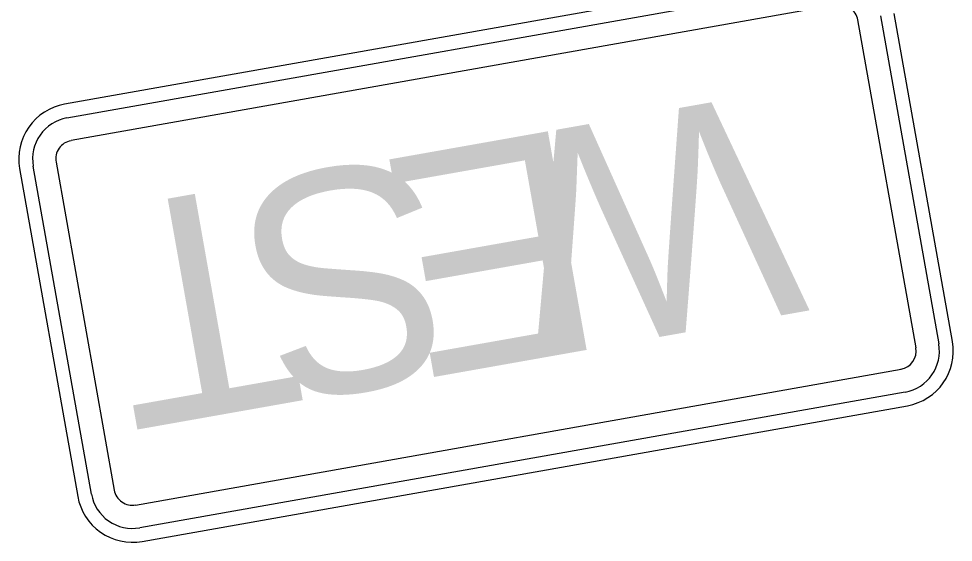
# Model space of a CAD drawing. Extents: x 1581789 to 1622364, y 1043167 to 1103486.
# Drawn here: x 1611819.7 to 1611836.54, y 1090916.98 to 1090926.42 of the extents above; entities that cross this region are included whole.
import ezdxf

# ---------------------------------------------------------------- set-up
doc = ezdxf.new("R2010")
doc.units = 0
doc.layers.add('RD_PD_ALT1_TX', color=7, linetype='Continuous')

msp = doc.modelspace()

# ---------------------------------------------------------------- linework, layer by layer
at = {"layer": 'RD_PD_ALT1_TX'}
for points in [[(1611834.313, 1090927.322), (1611820.528, 1090924.877)], [(1611820.572, 1090924.631), (1611834.357, 1090927.076)], [(1611834.429, 1090926.666), (1611820.645, 1090924.221)], [(1611835.226, 1090926.468), (1611836.274, 1090920.561)], [(1611836.52, 1090920.604), (1611835.472, 1090926.512)], [(1611835.864, 1090920.488), (1611834.816, 1090926.396)], [(1611821.012, 1090917.854), (1611819.964, 1090923.761)], [(1611820.375, 1090923.834), (1611821.422, 1090917.926)], [(1611819.718, 1090923.718), (1611820.766, 1090917.81)], [(1611821.809, 1090917.656), (1611835.594, 1090920.101)], [(1611835.666, 1090919.691), (1611821.882, 1090917.246)], [(1611821.925, 1090917), (1611835.71, 1090919.445)]]:
    msp.add_lwpolyline(points, dxfattribs=at)
for centre, radius, start, end in [((1611834.488, 1090926.337), 0.333, 10.0578, 100.0581), ((1611820.703, 1090923.892), 1, 100.0581, 190.0583), ((1611820.703, 1090923.892), 0.75, 100.0581, 190.0583), ((1611820.703, 1090923.892), 0.333, 100.0581, 190.0583), ((1611835.535, 1090920.43), 0.75, 280.0582, 10.0578), ((1611835.535, 1090920.43), 1, 280.0582, 10.0578), ((1611835.535, 1090920.43), 0.333, 280.0582, 10.0578), ((1611821.751, 1090917.985), 0.75, 190.058, 280.0582), ((1611821.751, 1090917.985), 0.333, 190.058, 280.0582), ((1611821.751, 1090917.985), 1, 190.058, 280.0582)]:
    msp.add_arc(centre, radius, start, end, dxfattribs=at)

# ---------------------------------------------------------------- texts
for s, p in [('W', (1611833.271, 1090925.106)), ('E', (1611829.665, 1090924.466)), ('S', (1611827.044, 1090924.001)), ('T', (1611824.238, 1090923.504))]:
    msp.add_text(s, height=4, rotation=190.058, dxfattribs=at).set_placement(p)

doc.saveas('drawing.dxf')
